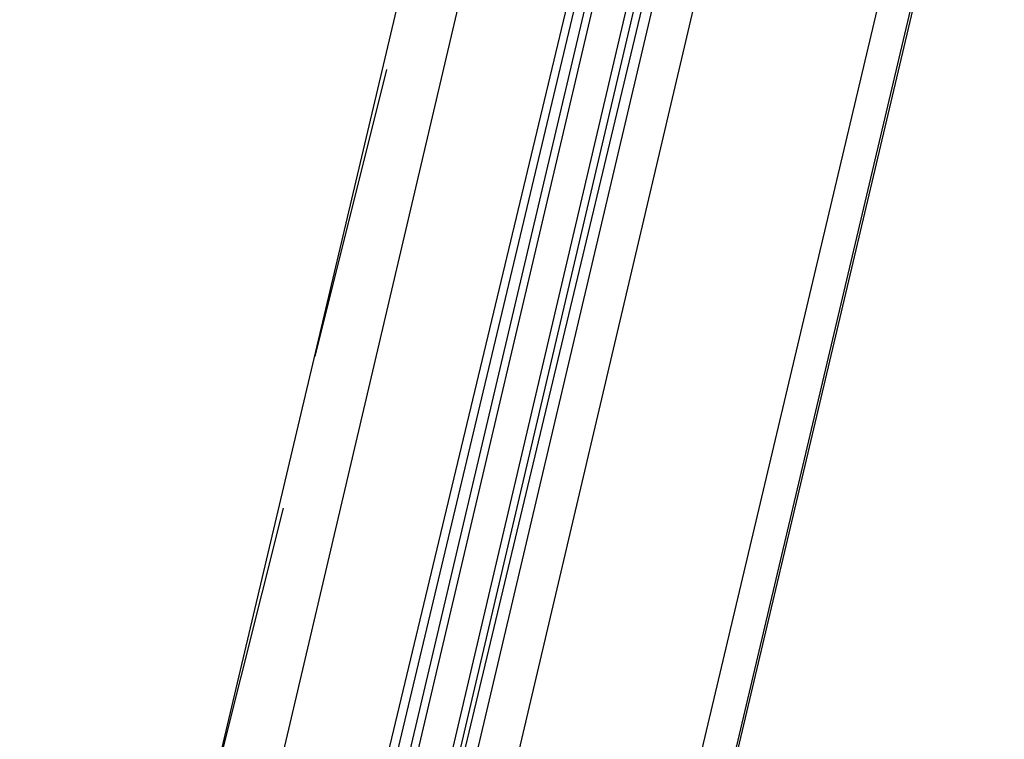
# Model space of a CAD drawing. Header units: feet. Extents: x -79 to 198, y -22 to 181.
# Tile 266 of 287: x 131.79 to 133.43, y 96.44 to 97.65. Entities that reach past the tile are written whole.
import ezdxf

# ---------------------------------------------------------------- set-up
doc = ezdxf.new("R2010")
doc.units = ezdxf.units.FT
doc.layers.add('A-LINEA', color=7, linetype='CONTINUOUS')

msp = doc.modelspace()

# ---------------------------------------------------------------- linework, layer by layer
at = {"layer": 'A-LINEA'}
for p, q in [((130.8133, 90.8844), (132.56, 98.2711)), ((131.5733, 90.7111), (133.32, 98.0844)), ((132.56, 97.8444), (131.8133, 94.6578)), ((132.7333, 97.8044), (131.9733, 94.6311)), ((132.7467, 97.8044), (131.9867, 94.6178)), ((132.76, 97.7911), (132.0133, 94.6178)), ((132.7733, 97.7911), (132.0267, 94.6178)), ((132.1867, 94.5778), (132.9333, 97.7511)), ((132.4, 97.5644), (132.28, 97.0844)), ((132.2267, 96.8311), (132.1067, 96.3511))]:
    msp.add_line(p, q, dxfattribs=at)
for points in [[(135.8933, 108.7111), (131.36, 89.5511), (124.5867, 91.1511), (124.44, 90.4978), (121.84, 91.1111), (121.3333, 88.9644), (118.2, 75.6978), (129.9467, 72.9244)], [(124.5867, 91.1511), (131.36, 89.5511), (135.2667, 106.0978)], [(132.8267, 97.7778), (132.0667, 94.5378), (132.08, 94.5378), (132.84, 97.7778)], [(132.8667, 97.7644), (132.1067, 94.5378), (132.0933, 94.5378), (132.08, 94.5378), (132.8533, 97.7778)]]:
    msp.add_lwpolyline(points, dxfattribs=at)

doc.saveas('drawing.dxf')
